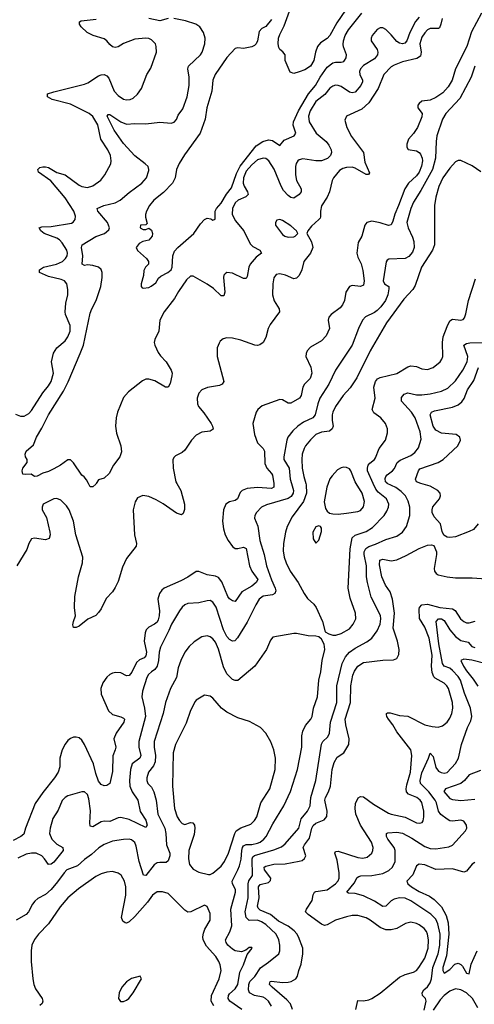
# Model space of a CAD drawing. Header units: inches. Extents: x 1550315 to 1685896, y 510706 to 640504.
# Tile 388 of 452: x 1664084 to 1667346, y 576267 to 583322. Entities that reach past the tile are written whole.
import ezdxf

# ---------------------------------------------------------------- set-up
doc = ezdxf.new("R2010")
doc.units = ezdxf.units.IN
doc.header["$MEASUREMENT"] = 0
doc.layers.add('B6567', color=7, linetype='Continuous')
doc.layers.add('B6568', color=7, linetype='Continuous')

msp = doc.modelspace()

# ---------------------------------------------------------------- linework, layer by layer
at = {"layer": 'B6567', "color": 5}
for points, elevation in [([(1665906.9, 580000), (1665908.5, 579990), (1665906.5, 579973.5), (1665890, 579962), (1665790.6, 579969.4), (1665717.2, 579962.8), (1665681.3, 579950), (1665666.1, 579933.9), (1665647.2, 579890), (1665630, 579878.2), (1665590, 579867.8), (1665563.9, 579850), (1665546.2, 579810), (1665540.5, 579730), (1665546.8, 579673.2), (1665559.4, 579630), (1665580.5, 579590), (1665610, 579548.1), (1665630, 579532.9), (1665650, 579532.5), (1665690, 579542.7), (1665710, 579533.1), (1665733.3, 579410), (1665750.8, 579370), (1665792.7, 579310), (1665782, 579290), (1665750, 579263.4), (1665677.6, 579222.4), (1665630, 579152.6), (1665610, 579157.1), (1665590, 579172.2), (1665577.5, 579190), (1665534.6, 579294.6), (1665510, 579326.5), (1665490, 579334.8), (1665430, 579344), (1665370, 579369), (1665350, 579368.9), (1665291.2, 579328.8), (1665239.5, 579300.5), (1665122, 579250), (1665105, 579235), (1665088, 579210), (1665074.4, 579170), (1665087.3, 579087.3), (1665086, 579050), (1665078.2, 579021.8), (1665070, 579006.3), (1665051.2, 578990), (1665010, 578969.8), (1664992.8, 578950), (1664983.8, 578930), (1664977.7, 578870), (1664995.1, 578790), (1664990, 578763.5), (1664977.1, 578750), (1664945.1, 578734.9), (1664923.3, 578716.7), (1664890, 578648.3), (1664870, 578622.3), (1664850, 578622), (1664810, 578642.9), (1664775.2, 578644.8), (1664750, 578639.8), (1664730, 578629.8), (1664710, 578612), (1664680.2, 578570), (1664666.6, 578530), (1664667.8, 578490), (1664721.5, 578370), (1664750, 578344.6), (1664810, 578328.1), (1664830, 578318), (1664836.1, 578310), (1664832.2, 578290), (1664776.1, 578210), (1664759.6, 578170), (1664773.8, 578110), (1664770.3, 578090), (1664751.7, 578048.3), (1664750, 577935.3), (1664730, 577849.2), (1664710, 577836), (1664690, 577831.8), (1664670, 577842), (1664650, 577867.1), (1664630, 577921.6), (1664614.4, 577990), (1664550, 578127.8), (1664530, 578159.4), (1664510, 578176.5), (1664490, 578182.5), (1664470, 578181.2), (1664450, 578172.5), (1664430, 578156.8), (1664410, 578130.9), (1664390.2, 578090), (1664373.2, 578030), (1664371.5, 577970), (1664360.9, 577930), (1664334.7, 577890), (1664250, 577785.3), (1664194.9, 577705.1), (1664125.2, 577530), (1664113, 577487), (1664093, 577470), (1664038, 577442)], 520), ([(1665211.1, 580000), (1665240.7, 579950), (1665266.5, 579850), (1665266.9, 579813.1), (1665256.7, 579783.3), (1665246, 579774), (1665210, 579786.6), (1665114.2, 579854.2), (1665063, 579883), (1665010, 579905.3), (1664967.9, 579912.1), (1664930, 579897), (1664912.6, 579867.4), (1664898, 579810), (1664907.8, 579630), (1664923.1, 579570), (1664919.5, 579550), (1664850, 579461.6), (1664820.8, 579399.2), (1664790, 579297.6), (1664770, 579254), (1664750, 579222.6), (1664705.7, 579174.3), (1664670, 579102), (1664650, 579074.5), (1664630, 579052.7), (1664573.4, 579026.6), (1664510, 578977.2), (1664490, 578966.6), (1664470, 578966), (1664466.3, 578986.3), (1664469.7, 579009.7), (1664484.5, 579050), (1664478, 579110), (1664479.1, 579190), (1664505.7, 579330), (1664534, 579430), (1664537.3, 579470), (1664486, 579630), (1664469.8, 579729.8), (1664440.4, 579810), (1664419.6, 579839.6), (1664378.6, 579878.6), (1664350, 579891.2), (1664330, 579889.7), (1664252.7, 579850), (1664244.7, 579830), (1664245.8, 579810), (1664275.8, 579755.8), (1664300.7, 579650), (1664303.6, 579630), (1664294.7, 579605.3), (1664270, 579595.1), (1664190, 579607.6), (1664170, 579601.5), (1664150.2, 579570), (1664135, 579525), (1664064.4, 579410)], 480), ([(1666034, 580000), (1666049.2, 579950), (1666047.2, 579930), (1666033.1, 579906.9), (1666010, 579890.4), (1665854.4, 579845.6), (1665819.5, 579830), (1665784, 579790), (1665771.8, 579770), (1665768.4, 579750), (1665793.4, 579693.4), (1665807.9, 579590), (1665837.5, 579490), (1665854.2, 579410), (1665890, 579307.7), (1665916.1, 579250), (1665921.2, 579230), (1665915.8, 579210), (1665897.7, 579202.3), (1665830, 579192.3), (1665803.5, 579170), (1665777.7, 579130), (1665715.4, 579004.6), (1665646.3, 578893.7), (1665627.4, 578872.6), (1665610, 578868.7), (1665590, 578880.2), (1665570, 578901.7), (1665545.8, 578950), (1665493.8, 579113.8), (1665470, 579149.7), (1665450, 579159.8), (1665430, 579159.2), (1665370, 579143.5), (1665290, 579138.3), (1665270, 579129.7), (1665250, 579112.8), (1665230, 579086.6), (1665172.8, 578990), (1665154.7, 578945.3), (1665093.6, 578826.4), (1665084.2, 578790), (1665080.7, 578730), (1665071, 578689), (1665054.2, 578665.8), (1665029.2, 578650), (1665008.7, 578630), (1664997.7, 578610), (1664964.6, 578510), (1664960.6, 578470), (1664980.1, 578390), (1664986, 578330), (1664939.5, 578150), (1664939.8, 578110), (1664952.5, 578050), (1664945.4, 578030), (1664890.2, 577990), (1664879.1, 577950), (1664871.9, 577870), (1664875.4, 577830), (1664890.8, 577790), (1664933.1, 577730), (1664949.7, 577649.7), (1664990, 577586.7), (1664999.2, 577550), (1664990, 577534.7), (1664870.7, 577590.7), (1664810, 577604.8), (1664790, 577603.9), (1664730, 577576.1), (1664690, 577578.6), (1664670, 577574.7), (1664610, 577538.8), (1664590, 577543.6), (1664586.5, 577566.5), (1664593.4, 577653.4), (1664579.8, 577739.8), (1664570, 577771.6), (1664550, 577789.7), (1664530, 577788.5), (1664430, 577760.4), (1664410, 577748.3), (1664390, 577727.6), (1664360.9, 577659.1), (1664322.5, 577597.5), (1664302.9, 577530), (1664298, 577490), (1664314.7, 577450), (1664350, 577413.6), (1664394.4, 577390), (1664395.6, 577370), (1664330, 577286.2), (1664310, 577271.3), (1664290, 577269.6), (1664263.1, 577310), (1664244, 577330), (1664202, 577350), (1664170, 577349.9), (1664130, 577342), (1664070, 577315)], 540), ([(1664633.1, 580000), (1664630, 579995.3), (1664610, 579975.3), (1664590, 579975.3), (1664576.9, 580000)], 460), ([(1665890, 576254.3), (1665869, 576289), (1665847.2, 576310), (1665830, 576319.2), (1665770, 576330.9), (1665734, 576350), (1665726.5, 576370), (1665728.8, 576410), (1665735.3, 576430), (1665772.4, 576467.6), (1665811.3, 576528.7), (1665869.9, 576570.1), (1665942.6, 576630), (1665950.9, 576650), (1665951.7, 576690), (1665944, 576730), (1665923.4, 576770), (1665850, 576838.2), (1665819, 576859), (1665790, 576869.9), (1665730, 576868.5), (1665709.5, 576889.5), (1665702.6, 576930), (1665723.4, 577030), (1665722.4, 577130), (1665728.8, 577151.2), (1665755, 577190), (1665751.9, 577310), (1665756.7, 577323.3), (1665770, 577334.4), (1665907.1, 577373), (1665963.5, 577396.5), (1665990, 577417.3), (1666086, 577530), (1666104.5, 577595.5), (1666149.8, 577650), (1666167.6, 577690), (1666174, 577750), (1666208.7, 577871.3), (1666249.9, 578130.1), (1666259.3, 578150), (1666295.4, 578184.6), (1666307.2, 578210), (1666314.1, 578290), (1666360.7, 578430), (1666359.9, 578550), (1666398.4, 578710), (1666422.3, 578757.7), (1666449.3, 578790.7), (1666490, 578818), (1666575.8, 578864.2), (1666609.9, 578890.1), (1666650, 578942.6), (1666669.9, 578990), (1666675.9, 579030), (1666672.4, 579052.4), (1666605.5, 579185.5), (1666578.5, 579290), (1666573.1, 579330), (1666572.4, 579410), (1666555.4, 579490), (1666555.5, 579510), (1666566.7, 579533.3), (1666590, 579548.5), (1666635.9, 579564.1), (1666710, 579598.1), (1666790, 579621.6), (1666830, 579651.4), (1666859.8, 579690), (1666883.9, 579770), (1666882.2, 579830), (1666872.3, 579872.3), (1666851.5, 579910), (1666822.3, 579942.3), (1666783.4, 579970), (1666720.9, 580000)], 540), ([(1666136.1, 580000), (1666138.9, 579990), (1666141, 579930), (1666120.1, 579870), (1666038.8, 579761.2), (1666002.9, 579690), (1665990.8, 579649.2), (1665976.8, 579570), (1665975.4, 579515.4), (1665981.5, 579470), (1665995.9, 579430), (1666025.8, 579370), (1666081.1, 579290), (1666124.2, 579210), (1666150, 579174.4), (1666194.2, 579134.2), (1666210.9, 579110.9), (1666256.5, 579010), (1666277.1, 578937.1), (1666301.4, 578921.4), (1666330, 578912.2), (1666352.7, 578912.7), (1666390, 578924.6), (1666450, 578958), (1666477.7, 578990), (1666496.4, 579030), (1666492.7, 579070), (1666456.4, 579176.4), (1666440.3, 579250), (1666454.1, 579530), (1666469.8, 579610), (1666491.5, 579628.5), (1666570, 579654.4), (1666615.1, 579684.9), (1666699.2, 579770), (1666719.1, 579801), (1666730.7, 579830), (1666731.8, 579851.8), (1666716.5, 579890), (1666657.2, 579937.2), (1666638.8, 579958.8), (1666620.3, 580000)], 560), ([(1666297.3, 580000), (1666286.8, 579973.2), (1666267.9, 579867.9), (1666279, 579819), (1666290, 579800.7), (1666306.9, 579786.9), (1666330, 579780.5), (1666370, 579779.3), (1666430, 579787.2), (1666510, 579798.7), (1666530, 579806.4), (1666550, 579830.8), (1666557.2, 579870), (1666542.2, 579930), (1666499.3, 580000)], 580), ([(1667373.4, 579710), (1667339.6, 579670), (1667310, 579654.6), (1667210, 579618), (1667170, 579612.4), (1667150, 579614.7), (1667128.3, 579628.3), (1667115.8, 579655.8), (1667102.2, 579710), (1667059, 579759), (1667043.4, 579790), (1667042.4, 579810), (1667049.3, 579830.7), (1667096.9, 579890), (1667103.5, 579910), (1667100.5, 579930), (1667083.6, 579950), (1667030, 579980.3), (1666963.3, 580000)], 520), ([(1666042.7, 576230), (1666027.1, 576270), (1665999.9, 576299.9), (1665895.2, 576390), (1665877.4, 576410), (1665879.1, 576420.9), (1665882.4, 576430), (1665890, 576433), (1665970, 576423.6), (1666010, 576425.8), (1666031.5, 576430), (1666065.6, 576450), (1666077.3, 576470), (1666085.9, 576510), (1666104.5, 576555.5), (1666115.2, 576630), (1666114.8, 576670), (1666085.4, 576750), (1666073.3, 576773.3), (1666054.6, 576794.6), (1666010, 576826.2), (1665942.3, 576862.3), (1665882.8, 576910), (1665810, 576941.8), (1665795.1, 576955.1), (1665791.2, 576970), (1665801.8, 577030), (1665796.9, 577110), (1665810, 577126.1), (1665870, 577140.6), (1665884.6, 577155.4), (1665886, 577170), (1665841.7, 577230), (1665838.9, 577250), (1665850, 577257.9), (1665907.5, 577272.5), (1665990, 577274), (1666090, 577292.7), (1666110, 577298.8), (1666128.3, 577311.7), (1666136.5, 577330), (1666118.9, 577390), (1666127.9, 577410), (1666162.4, 577457.6), (1666180.8, 577530), (1666190, 577549.4), (1666210, 577565), (1666269.8, 577590), (1666286.9, 577613.1), (1666290.4, 577650), (1666274.5, 577730), (1666279, 577750), (1666299.7, 577790), (1666313.2, 577830), (1666326.3, 577950), (1666339.6, 578000.4), (1666362.2, 578037.8), (1666410.7, 578070), (1666445.7, 578130), (1666447.9, 578170), (1666423.4, 578270), (1666419.9, 578310), (1666457.8, 578430), (1666459.9, 578550), (1666474.5, 578625.5), (1666485.6, 578654.4), (1666510.7, 578689.3), (1666550, 578716.2), (1666690, 578732.6), (1666765.6, 578734.4), (1666790, 578746), (1666805.6, 578774.4), (1666806, 578810), (1666794.3, 578870), (1666762.7, 578962.7), (1666772.3, 579070), (1666757.8, 579170), (1666742, 579222), (1666709.1, 579270), (1666681.9, 579330), (1666664.7, 579415.3), (1666667, 579450), (1666690, 579456.8), (1666750, 579444.7), (1666790, 579452.1), (1666858, 579482), (1666950, 579534), (1667010, 579557.6), (1667039.3, 579559.3), (1667054.4, 579554.4), (1667074.4, 579510), (1667075.3, 579490), (1667058.3, 579390), (1667061.1, 579370), (1667073.2, 579353.2), (1667085.5, 579345.5), (1667150.8, 579330), (1667210, 579322.2), (1667330, 579322.7), (1667430, 579316.3)], 520), ([(1666496.2, 576230), (1666510, 576294), (1666550, 576292), (1666590, 576298.8), (1666610, 576308), (1666670, 576346), (1666810, 576462), (1666850, 576481.5), (1666910, 576498.6), (1666930, 576510.2), (1666948.6, 576530), (1666990, 576597), (1667015.7, 576670), (1667016.8, 576730), (1667010.5, 576770), (1667002.4, 576790), (1666986, 576810), (1666950, 576836.8), (1666930, 576846.8), (1666890, 576855.7), (1666853.1, 576846.9), (1666790, 576809.8), (1666750, 576799.8), (1666710, 576799.8), (1666670, 576817.1), (1666599.7, 576870), (1666570, 576886.8), (1666510, 576904.1), (1666470, 576903.1), (1666430, 576894.4), (1666350, 576869.9), (1666290, 576837.3), (1666270, 576832.5), (1666250, 576841.6), (1666153.3, 576910), (1666134.7, 576930), (1666142.8, 576950), (1666182, 577010), (1666189.3, 577050.7), (1666198.5, 577070), (1666210, 577075.6), (1666290, 577087.3), (1666350, 577129.4), (1666368, 577152), (1666375.8, 577170), (1666377.1, 577210), (1666360.9, 577300.9), (1666345.8, 577350), (1666350, 577361.6), (1666370, 577363.9), (1666510, 577320.2), (1666545.3, 577314.7), (1666578.2, 577321.8), (1666610, 577350.7), (1666617.7, 577370), (1666619.2, 577390), (1666608.7, 577430), (1666529.9, 577549.9), (1666495.3, 577630), (1666490.6, 577669.4), (1666493.9, 577706.1), (1666513.8, 577746.2), (1666530, 577756), (1666550, 577754), (1666622.1, 577702.1), (1666730, 577636.5), (1666750, 577628.5), (1666850, 577608), (1666930, 577566.8), (1666955.5, 577564.4), (1666970.7, 577569.3), (1666978.3, 577581.7), (1666984.1, 577610), (1666984.6, 577650), (1666970, 577712.4), (1666958.5, 577730), (1666934.7, 577750), (1666873.3, 577773.3), (1666860.2, 577790), (1666856.2, 577810), (1666860.7, 577839.3), (1666887.7, 577930), (1666898.2, 578050), (1666890.7, 578090), (1666790, 578219.8), (1666762, 578270), (1666729.8, 578310), (1666718.2, 578330), (1666716.9, 578343.1), (1666716.9, 578350), (1666724.2, 578355.8), (1666743.3, 578356.7), (1666810, 578336.8), (1666870, 578332.9), (1666990, 578270.1), (1667043.2, 578256.8), (1667087.2, 578252.8), (1667117.7, 578262.3), (1667150, 578288.8), (1667170, 578317), (1667183.7, 578350), (1667191.2, 578390), (1667188.7, 578430), (1667160.8, 578530), (1667149.8, 578550), (1667129.5, 578569.5), (1667064.3, 578604.3), (1667054.8, 578614.8), (1667043.6, 578643.6), (1667039.2, 578690), (1667042.4, 578770), (1667021, 578890), (1666990, 578969.8), (1666952.5, 579032.5), (1666950, 579098.4), (1666953.1, 579110), (1666968.3, 579130), (1667010, 579133.8), (1667099.3, 579110), (1667190, 579100.7), (1667209.7, 579089.7), (1667246.8, 579030), (1667270, 579009.2), (1667290, 579000.6), (1667310, 579000.6), (1667351.6, 579011.6)], 480), ([(1666985.7, 576225.7), (1666999.5, 576290), (1666996.8, 576310), (1666975.4, 576330), (1666971.9, 576350), (1666983.5, 576370), (1667010, 576392.2), (1667030, 576421.2), (1667038.8, 576450), (1667049.3, 576530), (1667086.1, 576630), (1667097.6, 576690), (1667100.4, 576770), (1667083.4, 576843.4), (1667070, 576877.7), (1667033, 576913), (1666890, 577009.2), (1666850, 577026.9), (1666810, 577031), (1666770, 577021.7), (1666750.6, 577009.4), (1666710, 576970.6), (1666690, 576969.2), (1666630, 577007), (1666550, 577043.8), (1666490, 577060.5), (1666442.8, 577062.8), (1666432, 577070), (1666484.1, 577135.9), (1666505.2, 577174.8), (1666516.3, 577183.7), (1666531.9, 577188.1), (1666610, 577190.1), (1666690, 577205.6), (1666733.7, 577226.3), (1666759.1, 577250), (1666778.4, 577290), (1666778.4, 577370), (1666770.6, 577390), (1666725.9, 577450), (1666716.5, 577470), (1666716.9, 577490), (1666725.2, 577494.8), (1666790, 577500.1), (1666830, 577492.7), (1666896.7, 577456.7), (1666990, 577397.6), (1667030, 577383.8), (1667070, 577381.5), (1667163.8, 577396.2), (1667190, 577407.2), (1667282, 577510), (1667291.8, 577530), (1667289.5, 577550), (1667270, 577579.5), (1667250, 577587.6), (1667190, 577579.1), (1667170, 577582.7), (1667150, 577592.8), (1667106.8, 577626.8), (1667089.3, 577650), (1667075.3, 577710), (1667064.9, 577730), (1667019.7, 577790), (1666959.9, 577850), (1666957.6, 577870), (1666970, 577925.3), (1667017.6, 578030), (1667030, 578067.3), (1667050, 578042.8), (1667070, 577963.1), (1667090, 577938.9), (1667108.1, 577928.1), (1667130, 577924.3), (1667150, 577929.4), (1667210, 577991.8), (1667233.1, 578030), (1667254.8, 578130), (1667296.3, 578250), (1667321.7, 578298.3), (1667328.1, 578330), (1667319.3, 578390), (1667276.7, 578496.7), (1667248, 578590), (1667230, 578617.2), (1667190, 578659.5), (1667170, 578674.6), (1667129.9, 578689.9), (1667117.1, 578710), (1667092, 578850), (1667073.3, 579010), (1667090, 579030.1), (1667110, 579029.2), (1667130, 579016.9), (1667169.5, 578950), (1667210, 578903.3), (1667250, 578875.1), (1667300.9, 578860.9), (1667327.9, 578830), (1667350, 578823.5)], 460), ([(1665678.7, 576230), (1665592.5, 576290), (1665580.2, 576310), (1665581.9, 576330), (1665590, 576342.2), (1665630, 576378), (1665650, 576408.1), (1665662.9, 576497.1), (1665690.7, 576550), (1665716.9, 576623.1), (1665752.3, 576670), (1665750, 576674), (1665730, 576674.5), (1665706, 576654), (1665676.3, 576643.7), (1665630, 576651.6), (1665610, 576662), (1665577.7, 576690), (1665564.6, 576710), (1665560.8, 576730), (1665592.9, 576787.1), (1665606.9, 576830), (1665598.7, 576950), (1665633.8, 577070), (1665632.1, 577090), (1665610.6, 577130), (1665608.6, 577150), (1665650.5, 577230), (1665660.9, 577259.1), (1665673.9, 577306.1), (1665677.7, 577370), (1665682.9, 577390), (1665690, 577401.8), (1665708.5, 577411.5), (1665750, 577412.5), (1665790, 577420.9), (1665810.7, 577430), (1665835.2, 577450), (1665851.7, 577470), (1665900.2, 577559.8), (1665979.1, 577690), (1666027.8, 577792.2), (1666076.8, 577950), (1666107.8, 578110), (1666108, 578190), (1666114.8, 578225.2), (1666134.1, 578265.9), (1666173.5, 578310), (1666181.7, 578330), (1666193.3, 578390), (1666220.7, 578470), (1666231.3, 578588.7), (1666244.8, 578650), (1666254.4, 578730), (1666272.6, 578810), (1666268, 578848), (1666250, 578884), (1666230, 578901.2), (1666210, 578906), (1666152.8, 578907.2), (1666070, 578924.4), (1666050, 578924.4), (1665901.4, 578898.6), (1665883.4, 578876.6), (1665854, 578810), (1665770.4, 578690), (1665650, 578587), (1665630, 578587), (1665610, 578594.7), (1665570, 578635.4), (1665546, 578686), (1665510, 578811.6), (1665490, 578862), (1665470, 578885.7), (1665450, 578899.7), (1665430, 578906.6), (1665390, 578899.7), (1665335.2, 578864.8), (1665299.6, 578830), (1665269, 578790), (1665239.7, 578730), (1665221.7, 578678.3), (1665210, 578609.5), (1665167.1, 578530), (1665130.3, 578430.3), (1665113, 578350), (1665048, 578150), (1665048.1, 578110), (1665058.4, 578050), (1665056, 578004), (1665043.8, 577976.2), (1665008.3, 577930), (1664996.3, 577890), (1664995.8, 577870), (1665003.2, 577850), (1665030, 577822.4), (1665045.9, 577790), (1665062.5, 577730), (1665076.6, 577630), (1665125.9, 577530), (1665133.6, 577490), (1665138.6, 577410), (1665161.7, 577350), (1665160.6, 577330), (1665150, 577296), (1665136.3, 577283.7), (1665090, 577284.5), (1665070, 577279.8), (1665050, 577266.6), (1664990, 577191.1), (1664973, 577193), (1664942.2, 577290), (1664919.6, 577399.6), (1664910, 577427), (1664885.6, 577445.6), (1664869.7, 577449.7), (1664828.4, 577448.4), (1664750, 577436.8), (1664690, 577412.5), (1664651.9, 577388.1), (1664600, 577340), (1664550, 577304.4), (1664500.3, 577259.7), (1664423.2, 577230), (1664402.8, 577210), (1664356.1, 577143.9), (1664310.4, 577089.6), (1664270, 577055.2), (1664215.6, 577024.4), (1664193.4, 577006.6), (1664175.9, 576984.1), (1664147.1, 576930), (1664130.2, 576910), (1664058.5, 576870)], 560), ([(1667430, 578706.9), (1667327.4, 578732.6), (1667270, 578739.7), (1667250, 578730.8), (1667268.8, 578690), (1667290, 578657.7), (1667337.6, 578597.6), (1667370, 578546.3)], 440), ([(1667390, 577943), (1667310, 577912.5), (1667276.4, 577870), (1667250, 577848.5), (1667138.4, 577810), (1667127.9, 577792.1), (1667170, 577742.6), (1667190, 577734.7), (1667250, 577726.9), (1667350, 577737.3)], 440), ([(1667350, 577284.2), (1667330, 577270.4), (1667290, 577222.4), (1667270, 577214.4), (1667190, 577238.3), (1667070, 577233.4), (1666990, 577266.9), (1666949.7, 577270.3), (1666930, 577258.8), (1666904.2, 577195.8), (1666863, 577150), (1666868.3, 577130), (1666895, 577110), (1666950, 577074.9), (1667023.3, 577043.3), (1667057.7, 577017.7), (1667110, 576965), (1667144, 576904), (1667158.9, 576850), (1667163.5, 576770), (1667146.5, 576613.5), (1667120.6, 576530), (1667119.1, 576510), (1667130, 576489.6), (1667170, 576517.7), (1667205.7, 576554.3), (1667230, 576562), (1667250, 576552.9), (1667261, 576541), (1667290, 576489.7), (1667310, 576486.6), (1667324.5, 576555.5), (1667367.3, 576650)], 440), ([(1665476.1, 576256.1), (1665459.1, 576290), (1665461.3, 576330), (1665516.1, 576450), (1665529.2, 576510), (1665523.2, 576550), (1665513.8, 576573.8), (1665490.5, 576610), (1665423.8, 576683.8), (1665401.2, 576730), (1665398.5, 576750), (1665402.9, 576777.1), (1665413.5, 576806.5), (1665451.1, 576870), (1665450, 576918), (1665430, 576968), (1665410, 576978), (1665311.3, 576928.7), (1665290, 576928.3), (1665270, 576941.3), (1665150, 577061.5), (1665110, 577074.2), (1665070, 577072.2), (1665036.2, 577050), (1665001.5, 576998.5), (1664910, 576896), (1664870, 576857.8), (1664850, 576847.6), (1664841.2, 576850), (1664823.2, 576863.2), (1664815.3, 576890), (1664845.4, 577050), (1664846.5, 577110), (1664837.2, 577150), (1664811.5, 577191.5), (1664790, 577208), (1664750, 577217.7), (1664710, 577213.1), (1664670, 577202.5), (1664630, 577182.5), (1664506.4, 577093.6), (1664430.1, 577029.9), (1664375, 576965), (1664290, 576844.2), (1664218.8, 576770), (1664189.5, 576730.5), (1664171.9, 576690), (1664166.2, 576650), (1664166.8, 576573.2), (1664177.5, 576450), (1664184.8, 576410), (1664197.3, 576377.3), (1664246.2, 576310), (1664251.1, 576290), (1664245.8, 576274.2), (1664230, 576259.3)], 580), ([(1667370, 576242.3), (1667333, 576310), (1667290, 576350.6), (1667250, 576370.6), (1667210, 576377.5), (1667170, 576361.2), (1667129.1, 576330.9), (1667100.4, 576299.6), (1667050, 576225)], 460)]:
    msp.add_lwpolyline(points, dxfattribs=dict(at, elevation=elevation))
for points, elevation in [([(1666230, 579696), (1666210, 579689), (1666188.2, 579650), (1666190, 579602), (1666210, 579572), (1666230, 579592), (1666250, 579654), (1666250, 579678), (1666242, 579690)], 580), ([(1665410, 578481.2), (1665350, 578447.3), (1665343.4, 578436.6), (1665310, 578371.8), (1665278.3, 578281.7), (1665201.1, 578130), (1665185.8, 578070), (1665180.6, 577830), (1665195.5, 577670), (1665213.8, 577610), (1665230, 577583.6), (1665250, 577562.2), (1665270, 577554.7), (1665310, 577569.1), (1665327.6, 577567.6), (1665337.4, 577550), (1665340.5, 577530), (1665335.5, 577484.5), (1665296.9, 577370), (1665295.6, 577310), (1665303.7, 577270), (1665330, 577236.4), (1665370, 577213.4), (1665438.5, 577198.5), (1665450, 577198), (1665470, 577206.4), (1665530, 577256.9), (1665552.8, 577290), (1665581.6, 577350), (1665626.8, 577490), (1665638.3, 577510), (1665670, 577532.6), (1665741.5, 577558.5), (1665770, 577584.2), (1665785.9, 577610), (1665813.7, 577710), (1665879.4, 577810), (1665917.2, 577950), (1665920.4, 578030), (1665907.8, 578090), (1665887.2, 578147.2), (1665850, 578209.3), (1665812.3, 578250), (1665734.2, 578294.2), (1665650, 578320.7), (1665570, 578361.7), (1665531.3, 578390), (1665470, 578460.9), (1665450, 578475.1)], 580), ([(1664949.2, 576469.2), (1664887.1, 576452.9), (1664850, 576427.1), (1664817.3, 576390), (1664799, 576350), (1664794.4, 576310), (1664807.2, 576287.2), (1664830, 576287.2), (1664850, 576296), (1664866.3, 576310), (1664898.2, 576350), (1664958, 576450)], 620)]:
    msp.add_lwpolyline(points, close=True, dxfattribs=dict(at, elevation=elevation))
at = {"layer": 'B6568', "color": 5}
for points, elevation in [([(1666421.7, 583390), (1666359.4, 583300.6), (1666310, 583209.8), (1666290, 583188.7), (1666242.7, 583157.3), (1666220.3, 583130), (1666206.4, 583090), (1666194, 583030), (1666170, 582989.4), (1666130, 582962), (1666090, 582948.7), (1666050, 582937.2), (1666025.2, 582945.2), (1665988.7, 583030), (1665988.7, 583070), (1665972.1, 583092.1), (1665950, 583108), (1665943.7, 583123.7), (1665939.5, 583150), (1665941.3, 583190), (1665950, 583216.3), (1665982.5, 583277.5), (1666064.5, 583510)], 420), ([(1664055.5, 580495.5), (1664090, 580482.6), (1664117.5, 580482.5), (1664150, 580501.1), (1664170, 580522.6), (1664250.5, 580649.5), (1664290, 580698), (1664309.8, 580730), (1664326, 580790), (1664313.7, 580870), (1664327.1, 580932.9), (1664349.7, 580970), (1664410, 581022), (1664430.8, 581050), (1664447.7, 581090), (1664447.4, 581130), (1664413.5, 581210), (1664409.8, 581230), (1664416.5, 581290), (1664430.7, 581350), (1664430.7, 581390), (1664422.9, 581430), (1664406.4, 581450), (1664381.5, 581461.5), (1664290, 581483.1), (1664227.6, 581510), (1664225.4, 581525.4), (1664225.4, 581530), (1664256.2, 581550), (1664347.6, 581570), (1664390.7, 581590), (1664413.2, 581610), (1664425.2, 581630), (1664427.7, 581650), (1664422.1, 581670), (1664390, 581722.3), (1664370, 581744.3), (1664350, 581756.7), (1664260.8, 581790), (1664235.6, 581810), (1664223.6, 581830), (1664242.3, 581837.7), (1664310, 581839.5), (1664455.5, 581864.4), (1664468.8, 581871.2), (1664483.5, 581890), (1664484.7, 581915.3), (1664471.7, 581950), (1664410, 582045.7), (1664307.2, 582167.2), (1664219.7, 582230), (1664214.5, 582250), (1664230, 582263.8), (1664250, 582268.4), (1664270, 582268.5), (1664290, 582262.4), (1664350, 582228), (1664410, 582211.8), (1664510, 582136.5), (1664530, 582126.7), (1664570, 582120.7), (1664610, 582132.6), (1664666.6, 582173.4), (1664695.4, 582210), (1664738, 582290), (1664740.9, 582310), (1664734.8, 582350), (1664716.8, 582390), (1664665.6, 582465.6), (1664644.7, 582570), (1664610, 582627.7), (1664582.3, 582650), (1664450, 582718), (1664317.7, 582750), (1664284.7, 582770), (1664284.5, 582790), (1664330, 582805.8), (1664550, 582860.6), (1664574, 582870), (1664650, 582920.2), (1664670, 582927.9), (1664690, 582928.9), (1664710, 582919.5), (1664723.8, 582903.8), (1664762.8, 582810), (1664790, 582778.5), (1664830, 582752.6), (1664850, 582747.1), (1664878, 582750), (1664899.1, 582761), (1664930, 582787.7), (1664958.7, 582830), (1664996.9, 582930), (1665025.8, 582974.2), (1665065.1, 583090), (1665064.2, 583130), (1665057.6, 583150), (1665030, 583177.4), (1665010, 583188.2), (1664990, 583191.1), (1664910, 583182.2), (1664830, 583151.5), (1664790, 583128.7), (1664770, 583124.2), (1664750, 583128.6), (1664730, 583144.4), (1664710.7, 583170.7), (1664690, 583186), (1664612.4, 583210), (1664567.4, 583230), (1664526.4, 583270), (1664514.2, 583290), (1664513.4, 583306.6), (1664526.4, 583313.6), (1664633.8, 583326.2)], 480), ([(1664576.9, 580000), (1664564.1, 580024.1), (1664546.6, 580046.6), (1664530, 580059), (1664470, 580146), (1664450, 580169.2), (1664430, 580169.4), (1664378, 580130), (1664330, 580103.5), (1664290, 580085.1), (1664250, 580073.3), (1664210, 580052.3), (1664190, 580048.7), (1664165.6, 580065.6), (1664122.7, 580062.7), (1664106.3, 580066.3), (1664101.2, 580090), (1664106, 580110), (1664137.2, 580150), (1664138, 580170), (1664125.6, 580190), (1664124.7, 580210), (1664131.6, 580230), (1664182.9, 580277.1), (1664204.7, 580330), (1664243.6, 580396.4), (1664290, 580491.4), (1664398.5, 580661.5), (1664432.1, 580727.9), (1664517.9, 580930), (1664541.3, 580990), (1664590, 581219.1), (1664601.1, 581250), (1664633.7, 581310), (1664665.4, 581410), (1664675.8, 581475.8), (1664675.8, 581510), (1664670, 581533), (1664650, 581548.2), (1664610, 581560.4), (1664570, 581565.4), (1664550, 581561.3), (1664532.7, 581570), (1664538.3, 581630), (1664527.3, 581690), (1664532.1, 581707.9), (1664630, 581768.1), (1664694, 581790), (1664724.1, 581815.9), (1664728.4, 581830), (1664713.8, 581870), (1664645.6, 581950), (1664641.3, 581970), (1664688.7, 581991.3), (1664770, 582009.4), (1664806.3, 582030), (1664870, 582084.2), (1664960.7, 582150), (1664993.3, 582190), (1665010, 582242), (1665011.8, 582250), (1665005.1, 582270), (1664985.6, 582290), (1664910, 582345.7), (1664830, 582435.4), (1664761.7, 582530), (1664711.8, 582630), (1664718, 582642), (1664730, 582643.7), (1664810, 582590.1), (1664850, 582573.9), (1664910, 582578.3), (1664990, 582576.2), (1665090, 582589), (1665170, 582580.3), (1665191.9, 582588.1), (1665210, 582607.7), (1665222.3, 582637.7), (1665255.6, 582684.4), (1665285.8, 582770), (1665300.2, 582850), (1665299.1, 582910), (1665289.8, 582970), (1665296.4, 582990), (1665381.7, 583070), (1665393.5, 583090), (1665412.2, 583150), (1665415.4, 583190), (1665404, 583230), (1665375.8, 583270), (1665347.3, 583290), (1665274, 583314), (1665190, 583330.9)], 460), ([(1666950, 583340.2), (1666924.1, 583310), (1666883.1, 583230), (1666862.9, 583170), (1666847, 583153), (1666830, 583149.9), (1666810, 583154), (1666790, 583165.4), (1666750, 583213.7), (1666710, 583251.3), (1666690, 583264.2), (1666670, 583264.2), (1666650, 583251.5), (1666612.4, 583210), (1666604.9, 583190), (1666606.4, 583170), (1666649.2, 583109.2), (1666654.7, 583090), (1666652.2, 583070), (1666630, 583042.9), (1666550, 582993.4), (1666529.4, 582970), (1666522.5, 582950), (1666523.9, 582930), (1666543.7, 582890), (1666544, 582876), (1666531.8, 582850), (1666490, 582803.8), (1666470, 582798.5), (1666450, 582804), (1666390, 582843.7), (1666370, 582851.7), (1666350, 582852.9), (1666330, 582846), (1666310, 582831.1), (1666274, 582786), (1666210, 582735), (1666169, 582670), (1666156.3, 582630), (1666161.6, 582590), (1666211.2, 582510), (1666283.6, 582450), (1666302.5, 582422.5), (1666319.6, 582390), (1666320.9, 582370), (1666315.3, 582350), (1666292.6, 582327.4), (1666248.9, 582311.1), (1666210, 582310.5), (1666115.1, 582324.9), (1666090, 582317.4), (1666080.3, 582310), (1666068.4, 582291.6), (1666062.3, 582270), (1666062.2, 582210), (1666069.5, 582169.5), (1666103.1, 582110), (1666103.7, 582090), (1666090, 582069.6), (1666050, 582043.1), (1666030, 582048.6), (1666010, 582063.5), (1665977.9, 582097.9), (1665960.2, 582130), (1665910, 582252.3), (1665870.9, 582310.9), (1665850, 582326.6), (1665830, 582330.8), (1665790, 582317), (1665750, 582283), (1665710, 582236.1), (1665689, 582190), (1665687.1, 582150), (1665694.6, 582130), (1665719.8, 582090), (1665722.4, 582070), (1665706.5, 582053.5), (1665652.8, 582030), (1665630.2, 582010), (1665610.9, 581970), (1665609.5, 581930), (1665630, 581883.1), (1665692.4, 581810), (1665737.3, 581717.3), (1665757.9, 581697.9), (1665808, 581670), (1665818, 581650), (1665780.3, 581619.7), (1665737.5, 581570), (1665727.5, 581550), (1665716.9, 581483.1), (1665710, 581467.3), (1665690, 581468.4), (1665610, 581505.3), (1665570.4, 581509.7), (1665557.6, 581502.4), (1665548.9, 581491.1), (1665545.8, 581474.2), (1665557.3, 581370), (1665550, 581342.9), (1665530, 581343.5), (1665475.4, 581395.4), (1665430, 581428.3), (1665330, 581485.1), (1665310, 581483.9), (1665282.1, 581457.9), (1665224.2, 581375.8), (1665195.7, 581324.3), (1665121, 581230), (1665090.7, 581170), (1665082.5, 581090), (1665052.9, 581030), (1665050.2, 581010), (1665053.4, 580990), (1665077.6, 580937.6), (1665093.4, 580913.4), (1665135.8, 580870), (1665170.5, 580810), (1665177.1, 580790), (1665177, 580770), (1665163.6, 580716.4), (1665150, 580689.4), (1665130.4, 580689.6), (1665054.6, 580734.6), (1665010, 580746.7), (1664990, 580746.5), (1664964.6, 580735.4), (1664864.5, 580655.5), (1664830, 580616.1), (1664785.4, 580510), (1664776.8, 580470), (1664772.7, 580410), (1664779.5, 580359.5), (1664810.4, 580269.6), (1664814.4, 580225.6), (1664804, 580190), (1664758, 580130), (1664726.8, 580070), (1664690, 580037.2), (1664650, 580025.2), (1664633.1, 580000)], 460), ([(1665890, 583322.6), (1665850, 583273.4), (1665821.4, 583258.5), (1665802.6, 583237.4), (1665789.7, 583170), (1665781.3, 583150), (1665770, 583137.6), (1665750, 583128.8), (1665690, 583117), (1665650, 583120.5), (1665630, 583115.5), (1665570, 583050.3), (1665487.7, 582930), (1665471, 582890), (1665461.8, 582810), (1665426.6, 582690), (1665414, 582610), (1665378, 582510), (1665265.9, 582354.1), (1665228.2, 582291.8), (1665209.8, 582250), (1665199.3, 582190), (1665180.7, 582150), (1665115.2, 582084.8), (1665046, 582030), (1665015, 581990), (1664993.3, 581950), (1664987.2, 581927.2), (1664987.8, 581907.8), (1664998, 581862), (1664988.4, 581851.6), (1664950, 581850.8), (1664948.7, 581830), (1664970, 581818), (1664990, 581818), (1665010, 581828.7), (1665030, 581815.3), (1665037.4, 581790), (1665035.1, 581770), (1665010, 581742), (1664967, 581733), (1664942.5, 581717.5), (1664921.2, 581690), (1664930, 581669), (1664995.3, 581610), (1665008.7, 581590), (1665008, 581570), (1664988, 581550), (1664974, 581526), (1664972.3, 581490), (1664956, 581430), (1664955.3, 581410), (1664962, 581402), (1664970, 581399), (1665010, 581404), (1665027.5, 581412.5), (1665062, 581438), (1665081, 581470), (1665095.9, 581484.1), (1665146, 581510), (1665170, 581529.6), (1665178, 581550), (1665183.1, 581630), (1665195.8, 581664.2), (1665219.1, 581690), (1665333.4, 581790), (1665381.4, 581858.6), (1665410, 581889.8), (1665430, 581901.1), (1665455.6, 581895.6), (1665470, 581885.1), (1665487.1, 581892.9), (1665487.4, 581950), (1665496.5, 581970), (1665530, 582008.2), (1665568.4, 582071.6), (1665602.8, 582117.2), (1665639.3, 582220.7), (1665667.1, 582272.9), (1665782, 582418), (1665829.8, 582450.2), (1665870, 582460.3), (1665896.9, 582456.9), (1665950, 582419.7), (1665981.7, 582458.3), (1666053.6, 582490), (1666065, 582510), (1666046.6, 582566.6), (1666048.8, 582590), (1666084.4, 582670), (1666157.1, 582790), (1666206, 582850), (1666239, 582910), (1666290, 582981.9), (1666330, 583013.8), (1666350, 583019), (1666390, 583018.2), (1666410, 583023.5), (1666415.3, 583030), (1666426.5, 583050), (1666429, 583070), (1666407.6, 583127.6), (1666405.5, 583145.5), (1666406.4, 583170), (1666419.2, 583210), (1666443.5, 583250), (1666539.1, 583370)], 440), ([(1665150, 583330.9), (1665090, 583314.8), (1665010, 583331.3)], 460), ([(1667116.3, 583330), (1667106.8, 583290), (1667095.1, 583264.9), (1667090, 583260.3), (1667030, 583260.2), (1667010.3, 583250), (1666990, 583228), (1666970, 583196.1), (1666955.1, 583150), (1666964.4, 583090), (1666959, 583061), (1666934.6, 583045.4), (1666830, 583019.5), (1666770, 582997), (1666750, 582985), (1666696.3, 582930), (1666655.8, 582830), (1666590, 582726), (1666538.8, 582681.2), (1666428, 582630), (1666417.1, 582602.9), (1666430.2, 582550), (1666465, 582485), (1666550.2, 582370), (1666561, 582301), (1666594.1, 582225.9), (1666586.4, 582213.6), (1666570, 582213.5), (1666490, 582259.4), (1666470, 582265.7), (1666430, 582264.1), (1666403.7, 582256.4), (1666378.9, 582241.1), (1666336.6, 582190), (1666325.8, 582170), (1666306.3, 582090), (1666291, 582050), (1666250, 581989.4), (1666241.4, 581950), (1666243.2, 581910), (1666238.9, 581901), (1666231.6, 581890), (1666176.7, 581843.3), (1666151.8, 581810), (1666145.5, 581790), (1666178.9, 581730), (1666188.4, 581690), (1666170.4, 581650), (1666123, 581590), (1666108.8, 581530), (1666090.2, 581489.8), (1666070, 581469.6), (1666050, 581465.1), (1665990.7, 581490.7), (1665950, 581502), (1665924.2, 581495.8), (1665907, 581473), (1665899.7, 581430), (1665898.6, 581350), (1665910, 581308), (1665946.3, 581250), (1665947.6, 581230), (1665880.8, 581139.2), (1665867.2, 581110), (1665850, 581045.2), (1665831.4, 581008.6), (1665807.3, 580992.7), (1665790, 580988), (1665770.3, 580989.7), (1665670, 581025.5), (1665610, 581039.3), (1665570, 581042.6), (1665544.6, 581035.4), (1665522.3, 581017.7), (1665514.4, 581005.6), (1665502, 580970), (1665502, 580910), (1665548.8, 580730), (1665536.4, 580710), (1665518.5, 580701.5), (1665432.3, 580687.7), (1665392.2, 580670), (1665370, 580645.1), (1665357.6, 580610), (1665359.7, 580570), (1665368.1, 580550), (1665406.3, 580506.3), (1665457.3, 580430), (1665468.8, 580410), (1665471.6, 580388.4), (1665450, 580374.3), (1665390, 580366.1), (1665350, 580345.3), (1665317.2, 580310), (1665270, 580236.9), (1665250, 580221.3), (1665202.5, 580197.5), (1665191.7, 580188.3), (1665183.1, 580170), (1665184.7, 580110), (1665205.1, 580010), (1665211.1, 580000)], 480), ([(1667397.9, 583370), (1667325.5, 583234.5), (1667293, 583130), (1667210.6, 582969.4), (1667186.1, 582890), (1667158.1, 582841.9), (1667120.7, 582799.3), (1667070, 582764.2), (1667030, 582746.8), (1666970, 582738.9), (1666950, 582722.7), (1666941.6, 582710), (1666940.5, 582690), (1666971.3, 582651.3), (1666970, 582626), (1666938.9, 582550), (1666910, 582506.9), (1666874.4, 582465.6), (1666860.7, 582430), (1666862.2, 582410), (1666871.4, 582391.4), (1666930, 582383.5), (1666950, 582371), (1666959.4, 582359.4), (1666972.6, 582330), (1666974.2, 582310), (1666967.7, 582272.3), (1666950, 582229.8), (1666930, 582204.2), (1666874, 582150), (1666846.7, 582110), (1666802.9, 581990), (1666775.1, 581930), (1666761.7, 581878.3), (1666750, 581853.3), (1666730, 581847.4), (1666670, 581867.7), (1666610, 581879.3), (1666574, 581870), (1666560.3, 581850), (1666537.8, 581770), (1666513.8, 581726.2), (1666502.8, 581650), (1666510, 581620.7), (1666533.5, 581573.5), (1666545.9, 581525.9), (1666555.3, 581450), (1666550, 581420.9), (1666530, 581411.1), (1666470, 581418.7), (1666450, 581409.4), (1666424.9, 581370), (1666414.9, 581310), (1666400.5, 581279.5), (1666382.4, 581257.6), (1666319.1, 581210), (1666303.1, 581190), (1666297.1, 581170), (1666307.2, 581110), (1666282.3, 581057.7), (1666250, 581020.5), (1666170, 580974.7), (1666147.2, 580950), (1666138.7, 580930), (1666138, 580910), (1666172.4, 580832.4), (1666180.2, 580790), (1666168.1, 580751.9), (1666128.3, 580711.7), (1666116.2, 580690), (1666103.9, 580630), (1666092.9, 580610), (1666030, 580574.8), (1666010, 580573.5), (1665970, 580597.4), (1665950, 580599.8), (1665825.1, 580554.9), (1665793.1, 580530), (1665781.2, 580510), (1665757.8, 580430), (1665769.1, 580350.9), (1665791, 580290), (1665830.2, 580250), (1665840.2, 580230), (1665843.3, 580143.3), (1665856.9, 580110), (1665891.3, 580071.3), (1665897.7, 580057.7), (1665906.9, 580000)], 520), ([(1667350.7, 582989.3), (1667324.1, 582910), (1667243, 582757), (1667142.7, 582650), (1667118.7, 582610), (1667077.6, 582490), (1667071.1, 582448.9), (1667066.7, 582330), (1667045.2, 582250), (1666962.6, 582097.4), (1666910, 582015.1), (1666890.7, 581970), (1666862.3, 581870), (1666870.2, 581830), (1666903.5, 581763.5), (1666913.1, 581733.1), (1666913.6, 581690), (1666903.1, 581656.9), (1666875.6, 581624.4), (1666850, 581610.7), (1666733, 581607), (1666720.4, 581599.6), (1666712.8, 581587.2), (1666692.7, 581450), (1666701, 581430), (1666731.8, 581410), (1666733.4, 581393.4), (1666726.4, 581350), (1666709.5, 581310), (1666675.5, 581264.5), (1666650, 581239.1), (1666630, 581224.3), (1666566.1, 581193.9), (1666543.2, 581170), (1666515.2, 581110), (1666470, 580989.6), (1666350.2, 580810), (1666302.7, 580710), (1666238.3, 580610), (1666223.7, 580570), (1666205.1, 580490), (1666187.2, 580470), (1666121.6, 580438.4), (1666080.3, 580410), (1666044.6, 580375.4), (1666008.9, 580330), (1666001.3, 580310), (1665978.3, 580190), (1665980.5, 580170), (1666017.2, 580110), (1666024.9, 580030), (1666034, 580000)], 540), ([(1667392.2, 582232.2), (1667330, 582274.7), (1667250, 582312.3), (1667230, 582312.7), (1667210, 582302.7), (1667170, 582257.6), (1667120.2, 582190), (1667092.1, 582127.9), (1667070.9, 582050), (1667061, 581990), (1667059.3, 581710), (1667045, 581670), (1666967.8, 581550), (1666921.9, 581418.1), (1666903.8, 581390), (1666841, 581319), (1666716.1, 581150), (1666599.3, 580950), (1666503.6, 580756.4), (1666454.6, 580685.4), (1666406, 580630), (1666351.1, 580550), (1666331.3, 580510), (1666326.4, 580490), (1666326, 580450), (1666333.1, 580410), (1666326.7, 580390), (1666306.8, 580373.2), (1666250, 580367.7), (1666210, 580350.8), (1666170, 580312.8), (1666135.5, 580270), (1666124.1, 580250), (1666111.1, 580210), (1666107.8, 580170), (1666111.7, 580108.3), (1666122, 580050), (1666136.1, 580000)], 560), ([(1666620.3, 580000), (1666579.9, 580090), (1666578.7, 580110), (1666584.1, 580130), (1666595.6, 580144.4), (1666629.8, 580170), (1666637.9, 580182.1), (1666663.2, 580250), (1666708.9, 580310), (1666722.5, 580362.5), (1666722, 580390), (1666709.7, 580430), (1666674.3, 580470), (1666624.7, 580504.7), (1666614.2, 580530), (1666633.6, 580610), (1666625.8, 580690), (1666636, 580730), (1666652.1, 580747.9), (1666670, 580759.1), (1666790, 580786.7), (1666870, 580834.2), (1666890, 580841.7), (1666930, 580837.8), (1666970, 580819.6), (1667010, 580816.9), (1667050, 580830.3), (1667100.5, 580870), (1667114, 580890), (1667120.4, 580910), (1667117.9, 581010), (1667123, 581050), (1667150, 581124.2), (1667170, 581164), (1667190, 581176.5), (1667250, 581169), (1667264.9, 581175.1), (1667274.4, 581185.6), (1667285, 581215), (1667304.5, 581310), (1667354.5, 581465.5)], 560), ([(1666720.9, 580000), (1666720.3, 580000.3), (1666709.9, 580010), (1666706.2, 580033.8), (1666710.7, 580050), (1666719.6, 580060.4), (1666758.9, 580090), (1666773.1, 580106.9), (1666792, 580150), (1666814.2, 580165.8), (1666890, 580199.5), (1666919.5, 580220.5), (1666944.4, 580255.6), (1666964, 580316), (1666957.5, 580370), (1666922, 580470), (1666896.1, 580510), (1666824.7, 580590), (1666824.2, 580615.8), (1666841.7, 580638.3), (1666870, 580647.9), (1666930, 580633.6), (1666970, 580633.5), (1667030, 580641.6), (1667110, 580661.2), (1667156.9, 580683.1), (1667210, 580734.7), (1667263.4, 580810), (1667294.7, 580870), (1667298.3, 580910), (1667269.9, 580990.1), (1667290, 581001.3), (1667314.2, 581005.8), (1667410, 581008.6)], 540), ([(1666963.3, 580000), (1666930, 580009.8), (1666924.8, 580030), (1666944.8, 580090), (1666955.4, 580104.6), (1667085.6, 580150), (1667123.5, 580170), (1667228.2, 580270), (1667247.1, 580310), (1667242.6, 580330), (1667215.1, 580350), (1667110, 580359.9), (1667070, 580382.3), (1667051.1, 580410), (1667028.7, 580490), (1667038.7, 580510), (1667060.4, 580519.6), (1667190, 580545.7), (1667230, 580563.6), (1667256, 580584), (1667272.6, 580607.4), (1667296.7, 580670), (1667342.3, 580737.7), (1667375.3, 580830)], 520), ([(1666499.3, 580000), (1666491.9, 580011.9), (1666458.9, 580090), (1666450, 580102.9), (1666430, 580114), (1666410, 580115.6), (1666390, 580111.6), (1666364.2, 580095.8), (1666325, 580055.1), (1666310, 580032.3), (1666297.3, 580000)], 580)]:
    msp.add_lwpolyline(points, dxfattribs=dict(at, elevation=elevation))
at = {"layer": 'B6568', "color": 5, "elevation": 480}
msp.add_lwpolyline([(1665950, 581891.5), (1665930, 581885.2), (1665919.1, 581870), (1665920.5, 581850), (1665970, 581782.4), (1665987.7, 581770), (1666010, 581764), (1666050, 581766.3), (1666061.2, 581770), (1666079.3, 581790), (1666069.4, 581810), (1666030, 581844.2), (1665970, 581882.9)], close=True, dxfattribs=at)

doc.saveas('drawing.dxf')
